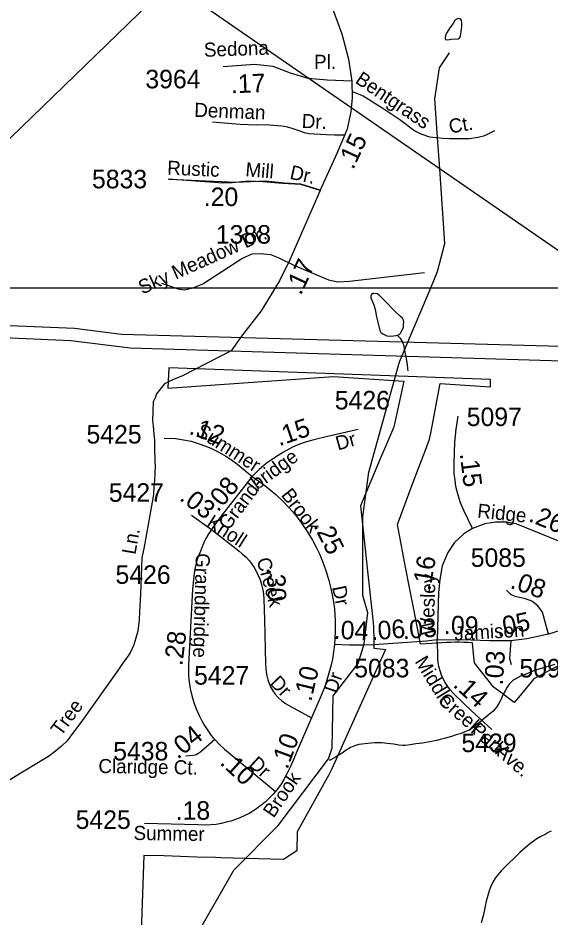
# Model space of a CAD drawing. Extents: x 2001466 to 2224147, y 644118 to 847247.
# Drawn here: x 2067521 to 2071110, y 697641 to 703710 of the extents above; entities that cross this region are included whole.
import ezdxf

# ---------------------------------------------------------------- set-up
doc = ezdxf.new("R2010")
doc.units = 0
for name, color, linetype in [('Default', 7, 'Continuous'), ('Exist Boundary Political City Limit New', 7, 'Continuous'), ('Exist Hydrographic Misc Water Feature', 7, 'Continuous'), ('Exist Road Non-System Type 51', 7, 'Continuous'), ('Exist Road Non-System Type 51 Label', 7, 'Continuous'), ('Exist Road Secondary Mileage Hundredths English Label', 7, 'Continuous'), ('Exist Road Secondary Type 51 Attributed', 7, 'Continuous'), ('Exist Road Secondary Type 51 Label', 7, 'Continuous'), ('Exist Road Secondary Type 51 Number Label', 7, 'Continuous'), ('Exist Utilities Electrical Transmission Line', 7, 'Continuous'), ('Map Preparation Boundary City Limit Buffer Line', 7, 'Continuous'), ('Map Preparation Inset Cut Line', 7, 'Continuous'), ('Prop Road Primary Interstate Projected', 7, 'Continuous')]:
    doc.layers.add(name, color=color, linetype=linetype)

msp = doc.modelspace()

# ---------------------------------------------------------------- linework, layer by layer
at = {"layer": 'Default'}
msp.add_lwpolyline([(2069559.2, 702548.1), (2069428, 702587.9), (2069304.8, 702593.9), (2069171.9, 702605.3), (2069076.8, 702610), (2068968.3, 702598.6), (2068904.2, 702597.5), (2068534.3, 702623.4)], dxfattribs=at)
at = {"layer": 'Exist Boundary Political City Limit New'}
for points in [[(2068538.1, 701351.6), (2068533, 701213.6), (2069650.4, 701291.8), (2070124.6, 701261.2), (2070062, 700981.4), (2070054, 700945.8), (2070007.8, 700837.1), (2069965.2, 700737.2), (2069830.4, 700420.6), (2069862.4, 700127.6), (2069876.2, 700000.8), (2069889.8, 699877.6), (2069903, 699756.1), (2069916.4, 699634.2), (2069919.8, 699602.9), (2069920.4, 699515), (2069920.8, 699465), (2069920.8, 699461.5), (2069985.1, 699453.2), (2070000, 699451.1), (2069867.8, 699157.9), (2069637, 698646.2), (2069618.6, 698605.4), (2069403.5, 698221.5), (2069402.1, 698094.4), (2069312.8, 698034.3), (2068889.2, 698047.3), (2068852.4, 698048.4), (2068727.1, 698052.2), (2068617.2, 698055.6), (2068504, 698059.1), (2068369, 698063.2), (2068332.9, 696968.6)], [(2071210.8, 699364.1), (2071101.2, 699306.7), (2071000.9, 699254.1), (2070897.9, 699128.6), (2070869, 699093.3), (2070785.5, 699156.1), (2070726.1, 699200.8), (2070709.8, 699221.6), (2070647.5, 699301.2), (2070606.8, 699353.2), (2070600.2, 699361.7), (2070597, 699400.1), (2070587.2, 699497.2), (2070557.9, 699498.8), (2070528.5, 699499.8), (2070499, 699500.2), (2070469.5, 699500.1), (2070440.1, 699499.4), (2070410.8, 699498.1), (2070310.5, 699492.2), (2070235.8, 699487.8), (2070226.2, 699537.3), (2070188, 699735.4), (2070159.9, 699880.7), (2070135.6, 700006.6), (2070080.1, 700294.2), (2070180.9, 700561), (2070223.4, 700673.4), (2070269.5, 700795.4), (2070297.2, 700869.1), (2070304.9, 700909.5), (2070325.2, 701018.4), (2070367.9, 701245.5), (2070639, 701228.1), (2070708.6, 701223.6), (2070708.9, 701272.5), (2068538.1, 701351.6)]]:
    msp.add_lwpolyline(points, dxfattribs=at)
at = {"layer": 'Exist Hydrographic Misc Water Feature'}
msp.add_line((2070366.1, 702693), (2070351.4, 702903.4), dxfattribs=at)
for points in [[(2070431.2, 703566.3), (2070442.9, 703568.2), (2070489.2, 703570.1), (2070497, 703574.2), (2070501.3, 703576.4), (2070507.1, 703590.5), (2070511, 703616.3), (2070514.6, 703654.3), (2070514.6, 703680.2), (2070512.8, 703694.3), (2070508.7, 703700.2), (2070500.9, 703704.2), (2070492.7, 703706.2), (2070481, 703702.4), (2070468.7, 703692.5), (2070456.8, 703674.4), (2070434.7, 703644.1), (2070415, 703614.2), (2070407.2, 703598.3), (2070404.9, 703588.1), (2070403.3, 703580.3), (2070402.9, 703570.2), (2070404.7, 703566.3), (2070409, 703564), (2070431.2, 703566.3)], [(2070351.4, 702903.4), (2070333.2, 703164.9), (2070365.4, 703374.2), (2070432.2, 703474.5)], [(2070305.2, 701890.9), (2070351.2, 701999.8), (2070401.2, 702189.1), (2070366.1, 702693)], [(2068420.2, 696708.2), (2068445.1, 696812.2), (2068561.1, 696964.1), (2068594.1, 697153.7), (2068694.2, 697328.9), (2068727.2, 697528.3), (2068976.1, 697962.8), (2069275.1, 698265.2), (2069616.1, 698714.3), (2069641.1, 698789.2), (2069648.1, 699140), (2069815.2, 699356.5), (2069856.2, 699490.2), (2069881.2, 699699.7), (2069847.2, 699815.2), (2069846.2, 700346.7), (2069887.2, 700647.7), (2070094.3, 701391.5), (2070305.2, 701890.9)], [(2070078.9, 701572.2), (2070086.9, 701572.2), (2070100.6, 701583.9), (2070110.5, 701601.9), (2070120.5, 701623.8), (2070122.4, 701640.2), (2070122.8, 701662), (2070120.3, 701676.2), (2070114.4, 701686), (2070102.3, 701698), (2070064.6, 701731.7), (2069990.1, 701807.9), (2069957.9, 701841.6), (2069944, 701849.8), (2069922, 701853.5), (2069914, 701851.5), (2069906.5, 701845.8), (2069902.2, 701835.5), (2069902.2, 701823.7), (2069920.6, 701775.4), (2069930.4, 701745.5), (2069940.5, 701695.8), (2069946.9, 701667.6), (2069961, 701601.8), (2069968.6, 701589.7), (2069982.7, 701579.9), (2070008.8, 701567.8), (2070032.8, 701565.8), (2070054.9, 701566.1), (2070073, 701569.8), (2070078.9, 701572.2)], [(2070078.9, 701572.2), (2070098.8, 701552.1), (2070115, 701524.1), (2070123, 701500.2), (2070126.9, 701476.1), (2070136.9, 701424.2), (2070145.3, 701374.3), (2070149.2, 701344.1), (2070151.5, 701332)], [(2071142.5, 699350.4), (2071088.4, 699334.3), (2071050.6, 699324.2), (2071012.5, 699312.1), (2070982.4, 699300), (2070952.8, 699287.9), (2070910.6, 699272), (2070874.5, 699251.9), (2070860.8, 699243.9), (2070847, 699231.8), (2070834.9, 699217.8), (2070821, 699198), (2070807, 699173.7), (2070790.8, 699145.7), (2070779.2, 699115.9), (2070765, 699087.6), (2070749.2, 699061.6), (2070723, 699033.9), (2070691, 699007.6), (2070665.2, 698985.5), (2070633.2, 698959.6), (2070601.4, 698931.5), (2070569.6, 698909.5), (2070535.4, 698895.3), (2070503.8, 698883.4), (2070477.7, 698875.2), (2070445.3, 698865.1), (2070403.9, 698853.1), (2070369.7, 698844.9), (2070345.9, 698838.8), (2070297.9, 698829), (2070249.7, 698820.9), (2070203.6, 698814.9), (2070165.6, 698808.5), (2070131.8, 698804.7), (2070117.9, 698804.4), (2070089.6, 698806.7), (2070055.7, 698812.6), (2070011.6, 698818.5), (2069975.8, 698822.3), (2069925.7, 698822.2), (2069880, 698818.2), (2069839.6, 698814.1), (2069819.9, 698810.2), (2069797.6, 698803.9), (2069763.9, 698789.9), (2069735.9, 698771.9), (2069707.8, 698751.8), (2069680.1, 698735.7), (2069662.2, 698725.8), (2069641.9, 698713.9), (2069626.2, 698705.7), (2069620.8, 698704.4)], [(2071116.9, 698226.7), (2071098.4, 698216.5), (2071076.5, 698204.4), (2071048.6, 698190.4), (2071020.5, 698174.4), (2070988.7, 698152.4), (2070958.8, 698128.2), (2070905.3, 698082.3), (2070861, 698038.4), (2070838.8, 698018.2), (2070811.1, 697989.9), (2070781.2, 697960), (2070757.4, 697931.9), (2070739.2, 697909.9), (2070725.2, 697882.1), (2070709.4, 697848), (2070699.4, 697823.9), (2070689.3, 697791.8), (2070679.7, 697753.9), (2070669.9, 697710), (2070657.8, 697655.8), (2070645.9, 697607.7)]]:
    msp.add_lwpolyline(points, dxfattribs=at)
at = {"layer": 'Exist Road Non-System Type 51'}
for points in [[(2069774.4, 703215), (2069849.4, 703184.4), (2069981.7, 703102.9)], [(2069981.7, 703102.9), (2070097, 703024.9), (2070198.8, 702950.2), (2070239.5, 702929.9), (2070297.1, 702909.5), (2070386.3, 702900.3), (2070430.7, 702896.8)], [(2068833.6, 703011.1), (2069019.9, 702995.2), (2069127.8, 702991), (2069189.8, 702991.7), (2069297.7, 702983.5), (2069315.6, 702981.1), (2069337.5, 702976.7), (2069369.4, 702968), (2069415, 702951.1), (2069450.8, 702938.4), (2069484.6, 702931.7), (2069520.6, 702929), (2069602.5, 702925.3), (2069656.4, 702922.2), (2069725.8, 702922.9)], [(2070430.7, 702896.8), (2070564.6, 702896.8), (2070625.7, 702907), (2070669.8, 702917.2), (2070737.6, 702951.1)], [(2069559.8, 702549.5), (2069428.5, 702589.3), (2069317.2, 702597.2), (2069193.9, 702609.2), (2068991, 702601.2), (2068541.6, 702621.1)], [(2068488.4, 701921.3), (2068601.2, 701883.7), (2068642.3, 701876.8), (2068703.8, 701890.5), (2068768.7, 701917.9), (2069031.9, 702088.9), (2069100.3, 702119.7), (2069155, 702123.1), (2069223.4, 702116.3), (2069281.5, 702092.3), (2069387.4, 702041), (2069616.5, 701945.2), (2069678, 701931.6), (2069756.6, 701935), (2070262.5, 701993.1)], [(2069160.7, 701734.7), (2069028.5, 701565.6), (2068960.2, 701466.4), (2068626.6, 701294.1), (2068574.2, 701275.2), (2068541.9, 701259.8), (2068509.5, 701242.5), (2068489, 701218.9), (2068472.6, 701197.2), (2068456.1, 701175.6), (2068445.6, 701147.8), (2068433, 701122), (2068428.5, 700996.1), (2068433.7, 700960), (2068438.6, 700901.9), (2068441.8, 700865.9), (2068442.7, 700813.8), (2068444.8, 700717.8), (2068446.2, 700687.8), (2068443.2, 700639.8), (2068442.2, 700591.8), (2068437.3, 700545.9), (2068434.3, 700498), (2068425.2, 700444.2), (2068384.4, 700207), (2068373.1, 700143.2), (2068357.5, 700069.6), (2068346.5, 699823.8), (2068340.2, 699707.9), (2068339, 699649.9), (2068334.2, 699614), (2068329.5, 699576.1), (2068301.6, 699482.7), (2068278.5, 699429.2), (2068253.7, 699393.7), (2068231.1, 699364.1), (2068194.1, 699310.9), (2067944.9, 698960), (2067895.5, 698893), (2067852.3, 698835.8), (2067815.6, 698798.6), (2067774.9, 698765.4), (2067726.2, 698730.4), (2067693.8, 698709.1), (2067529.7, 698610.4), (2067446.7, 698560.1)]]:
    msp.add_lwpolyline(points, dxfattribs=at)
at = {"layer": 'Exist Road Secondary Type 51 Attributed'}
msp.add_line((2068690.7, 700357.5), (2068826.4, 700260.5), dxfattribs=at)
for points in [[(2069530.3, 704110), (2069569.3, 703965.1), (2069642.5, 703774), (2069706.2, 703603.6), (2069751.5, 703433.2), (2069773.8, 703283.5)], [(2069773.8, 703283.5), (2069606.7, 703291.4), (2069477.8, 703302.6), (2069358.5, 703339.2), (2069242.3, 703382.2), (2069116.5, 703396.6), (2068905.3, 703380.6)], [(2069773.8, 703283.5), (2069774.2, 703172.8), (2069766.3, 703080.4), (2069742.4, 702961), (2069670.8, 702796.9), (2069559.8, 702549.5), (2069559.2, 702548.1)], [(2069559.2, 702548.1), (2069354.1, 702078.7), (2069284.8, 701938.5), (2069160.7, 701734.7)], [(2070587.8, 700267.6), (2070529, 700389.6), (2070506.6, 700439.8), (2070490, 700491.8), (2070475.1, 700551.3), (2070469.5, 700594), (2070464, 700638.6), (2070464, 700701.7), (2070465.8, 700783.4), (2070467.7, 700848.4), (2070471.4, 700894.9), (2070476.9, 700937.6), (2070490, 701024.9)], [(2069815.2, 700934.2), (2069608.9, 700888.8), (2069517.3, 700866.6), (2069467.9, 700852.5), (2069420.7, 700836.4), (2069372.3, 700815.3), (2069312.8, 700783.1), (2069257.5, 700748.8), (2069194.9, 700706.1), (2069147.8, 700665.7), (2069101.4, 700618.4)], [(2068507.2, 700877.8), (2068583.9, 700873.7), (2068638.2, 700866.6), (2068689.5, 700855.6), (2068742.8, 700839.4), (2068789.3, 700823.4), (2068827.5, 700807.3), (2068876.9, 700783.1), (2068923, 700755.9), (2068962.4, 700730.7), (2069003.8, 700699.5), (2069101.4, 700618.4)], [(2069101.4, 700618.4), (2068951.3, 700428.6), (2068859.7, 700309.8), (2068826.4, 700260.5)], [(2069101.4, 700618.4), (2069175.9, 700566.1), (2069223.2, 700527.8), (2069260.5, 700497.6), (2069304.8, 700455.3), (2069344, 700414.1), (2069375.2, 700379.3), (2069403.5, 700344.1), (2069434.6, 700303.8), (2069472, 700247.4), (2069507.2, 700189), (2069532.4, 700141.2), (2069554.6, 700096.9), (2069576.5, 700041.5), (2069600.7, 699978), (2069617.9, 699916.6), (2069630, 699871.3), (2069641.1, 699821), (2069649.1, 699771.1), (2069655.1, 699724.8), (2069660.2, 699650.3), (2069661.2, 699571.7), (2069655.7, 699486.1)], [(2071686.5, 699715.4), (2071610.3, 699932.9), (2071567.7, 699989), (2071505, 700038.3), (2071419.8, 700080.9), (2070882, 700298.5), (2070819.2, 700309.7), (2070743, 700309.7), (2070669.1, 700298.5), (2070587.8, 700267.6)], [(2068826.4, 700260.5), (2068803.3, 700226.3), (2068789.3, 700200.1), (2068778.1, 700176.9), (2068763.1, 700144.7), (2068747.3, 700104.6), (2068736.8, 700077.9), (2068728.2, 700051), (2068720.4, 700022.9), (2068714.1, 699992.6), (2068709.2, 699961.6), (2068705.1, 699928.5), (2068702.8, 699898.9), (2068699.3, 699859.4), (2068690.3, 699687.5), (2068673.7, 699388.3), (2068670.8, 699345.9), (2068670.8, 699310.4), (2068671.8, 699279.9), (2068674.1, 699249.2), (2068678.2, 699218.2), (2068683.5, 699189.3), (2068689.5, 699159.4), (2068698.5, 699125.2), (2068707.9, 699093.5), (2068723.5, 699051), (2068745.7, 699001.2), (2068761.7, 698969.7), (2068779.9, 698938.3), (2068801.2, 698904.6), (2068825, 698872.2), (2068847.8, 698845.2)], [(2068826.4, 700260.5), (2068987.6, 700135.6), (2069012.8, 700115.5), (2069034, 700097.4), (2069060.2, 700073.2), (2069082.1, 700049.3), (2069099.4, 700026.5), (2069113.3, 700004.8), (2069126, 699983.7), (2069141.6, 699951.4), (2069154.3, 699921.4), (2069164, 699890.3), (2069171.6, 699854.8), (2069176.7, 699824.2), (2069178.9, 699790.8), (2069183.2, 699651.9), (2069191, 699354.5), (2069192.3, 699323.9), (2069195.5, 699297.8), (2069200.1, 699273.9), (2069206.2, 699246.7), (2069215.4, 699221.7), (2069227.3, 699195.6), (2069240, 699172.2), (2069255, 699150.6), (2069277.2, 699127.2), (2069300.5, 699106.1), (2069326.2, 699087.2), (2069357.9, 699068.8), (2069500.2, 698989.9)], [(2070587.8, 700267.6), (2070527.9, 700231.2), (2070465.2, 700172.9), (2070420.3, 700105.6), (2070382.2, 700015.9), (2070366.5, 699924), (2070358.5, 699836.5), (2070349.5, 699515.8)], [(2071100.3, 699554.8), (2071059.9, 699702.9), (2071028.5, 699745.5), (2070988.2, 699776.9), (2070943.4, 699792.5), (2070873.9, 699808.2), (2070844.8, 699821.7), (2070815.7, 699850.9)], [(2071686.5, 699715.4), (2071584.3, 699689.4), (2071391.6, 699649), (2071293, 699615.4), (2071100.3, 699554.8)], [(2070349.5, 699515.8), (2070276.2, 699508.2), (2069920.4, 699482.3), (2069844.1, 699480.5), (2069757, 699481.5), (2069655.7, 699486.1)], [(2070845, 699510.3), (2070835.8, 699509.1), (2070701.4, 699509.1), (2070578.1, 699513.6), (2070349.5, 699515.8)], [(2070718.1, 698913.1), (2070612.5, 699008.8), (2070531.9, 699083.8), (2070455.6, 699156.1), (2070438.2, 699177.6), (2070419.7, 699202.8), (2070402.7, 699228.9), (2070388.7, 699254.2), (2070378.1, 699279.4), (2070368.2, 699307.4), (2070360.6, 699337.3), (2070356.1, 699364.4), (2070353.7, 699393.7), (2070352.9, 699436.8), (2070349.5, 699515.8)], [(2071100.3, 699554.8), (2070952.4, 699524.5), (2070845, 699510.3)], [(2069655.7, 699486.1), (2069641.9, 699386.7), (2069631.5, 699338.1), (2069618.6, 699291.6), (2069605, 699245.7), (2069588.2, 699195.9), (2069578, 699169.2), (2069566.5, 699141), (2069500.2, 698989.9)], [(2070845, 699510.3), (2070836.8, 699391.1), (2070846.8, 699351)], [(2069500.2, 698989.9), (2069401.4, 698763), (2069376.4, 698703.7), (2069356.7, 698658.9), (2069335.4, 698613.4), (2069314.5, 698575.5), (2069291.1, 698537.6), (2069267.5, 698505.6), (2069258.3, 698494.7)], [(2068847.8, 698845.2), (2068848.6, 698844.4), (2068881, 698810.7), (2068914.8, 698779.3), (2068951.3, 698748), (2069258.3, 698494.7)], [(2068848.6, 698844.4), (2068754.5, 698761.1), (2068735.4, 698747), (2068722.1, 698742), (2068705.3, 698737.8), (2068653, 698731.2)], [(2069258.3, 698494.7), (2069241.9, 698475.1), (2069214.2, 698445.7), (2069189, 698422.8), (2069159, 698398.6), (2069122.5, 698373.1), (2069080.1, 698346.1), (2069047.3, 698328.8), (2069018.6, 698315.9), (2068988, 698304.2), (2068956.7, 698294.6), (2068925.1, 698286.1), (2068892.1, 698278.6), (2068857.8, 698272.1), (2068824.8, 698268.9), (2068787.1, 698268), (2068734.4, 698268.7), (2068373.9, 698278.7)]]:
    msp.add_lwpolyline(points, dxfattribs=at)
at = {"layer": 'Exist Utilities Electrical Transmission Line'}
for points in [[(2066436.5, 701890.9), (2066453.7, 701909.6), (2067112.4, 702558.6), (2068549.7, 703948.7)], [(2068549.7, 703948.7), (2072543.6, 701192.8), (2074300, 699896.9), (2076270.6, 699782.7)]]:
    msp.add_lwpolyline(points, dxfattribs=at)
at = {"layer": 'Map Preparation Boundary City Limit Buffer Line'}
for points in [[(2068538.1, 701351.6), (2068533, 701213.6), (2069650.4, 701291.8), (2070124.6, 701261.2), (2070062, 700981.4), (2070054, 700945.8), (2070007.8, 700837.1), (2069965.2, 700737.2), (2069830.4, 700420.6), (2069862.4, 700127.6), (2069876.2, 700000.8), (2069889.8, 699877.6), (2069903, 699756.1), (2069916.4, 699634.2), (2069919.8, 699602.9), (2069920.4, 699515), (2069920.8, 699465), (2069920.8, 699461.5), (2069985.1, 699453.2), (2070000, 699451.1), (2069867.8, 699157.9), (2069637, 698646.2), (2069618.6, 698605.4), (2069403.5, 698221.5), (2069402.1, 698094.4), (2069312.8, 698034.3), (2068889.2, 698047.3), (2068852.4, 698048.4), (2068727.1, 698052.2), (2068617.2, 698055.6), (2068504, 698059.1), (2068369, 698063.2), (2068332.9, 696968.6)], [(2071210.8, 699364.1), (2071101.2, 699306.7), (2071000.9, 699254.1), (2070897.9, 699128.6), (2070869, 699093.3), (2070785.5, 699156.1), (2070726.1, 699200.8), (2070709.8, 699221.6), (2070647.5, 699301.2), (2070606.8, 699353.2), (2070600.2, 699361.7), (2070597, 699400.1), (2070587.2, 699497.2), (2070557.9, 699498.8), (2070528.5, 699499.8), (2070499, 699500.2), (2070469.5, 699500.1), (2070440.1, 699499.4), (2070410.8, 699498.1), (2070310.5, 699492.2), (2070235.8, 699487.8), (2070226.2, 699537.3), (2070188, 699735.4), (2070159.9, 699880.7), (2070135.6, 700006.6), (2070080.1, 700294.2), (2070180.9, 700561), (2070223.4, 700673.4), (2070269.5, 700795.4), (2070297.2, 700869.1), (2070304.9, 700909.5), (2070325.2, 701018.4), (2070367.9, 701245.5), (2070639, 701228.1), (2070708.6, 701223.6), (2070708.9, 701272.5), (2068538.1, 701351.6)]]:
    msp.add_lwpolyline(points, dxfattribs=at)
at = {"layer": 'Map Preparation Inset Cut Line'}
for p, q in [((2066436.5, 701890.9), (2069183.5, 701890.9)), ((2069183.5, 701890.9), (2070305.2, 701890.9)), ((2070305.2, 701890.9), (2071530, 701890.9))]:
    msp.add_line(p, q, dxfattribs=at)
at = {"layer": 'Prop Road Primary Interstate Projected'}
for points in [[(2087363.1, 693188.9), (2085399.6, 694464.7), (2084591.8, 695353.8), (2083870.9, 695832.5), (2082070.2, 697817.6), (2081425.1, 698360.5), (2079279.3, 698919.9), (2078807.9, 699294.8), (2075880.5, 700481.4), (2072497.1, 701458.1), (2068219.3, 701575.1), (2067901.8, 701616.9), (2065228.2, 701725.5), (2064726.9, 701625.2), (2063406.9, 700931.4), (2061568.8, 701173.8), (2059409.2, 700780.1), (2057204.8, 700040.3), (2055501.7, 700496.4), (2053585.3, 701988.7), (2052466.9, 703616.8), (2051649.3, 704430.8), (2050353.5, 704816.1)], [(2087330.2, 693088), (2085319, 694366.8), (2084537, 695247.1), (2083754.9, 695785), (2081962.7, 697741.1), (2081376.2, 698230.1), (2079255.1, 698786.9), (2078753.5, 699186), (2075872.5, 700354.7), (2072463.7, 701357.7), (2068277.8, 701483.1), (2067876.8, 701533.3), (2065245, 701650.3), (2064785.4, 701541.6), (2063390.2, 700814.4), (2061602.2, 701073.5), (2059457.7, 700670.9), (2057204.8, 699933), (2055461.5, 700415.9), (2053514.5, 701910.8), (2052360.7, 703560.1), (2051599.7, 704324.7), (2050339.7, 704700.7)]]:
    msp.add_lwpolyline(points, dxfattribs=at)

# ---------------------------------------------------------------- texts
at = {"layer": 'Exist Road Non-System Type 51 Label'}
for s, rotation, p in [('Bentgrass', 325.91218, (2069789.2, 703277.2)), ('Denman', 357.77144, (2068708.8, 703044.3)), ('Dr.', 357.43657, (2069433.6, 702969.5)), ('Ct.', 9.46607, (2070435.3, 702931.3)), ('Sky Meadow Dr.', 24.09622, (2068359.4, 701844.3)), ('Ln.', 79.94931, (2068313.2, 700087.5)), ('Tree', 53.61393, (2067811.1, 698861.3))]:
    msp.add_text(s, height=95, rotation=rotation, dxfattribs=at).set_placement(p)
at = {"layer": 'Exist Road Secondary Mileage Hundredths English Label'}
for s, rotation, p in [('.17', 1.97589, (2068959.6, 703202.7)), ('.15', 65.14494, (2069781.9, 702682.4)), ('.20', 359.92008, (2068774.4, 702442.2)), ('.17', 65.14494, (2069429.4, 701835.5)), ('.12', 340.69884, (2068668.6, 700906.9)), ('.15', 19.11643, (2069282.6, 700821.6)), ('.15', 277.0845, (2070500.7, 700771.6)), ('.08', 49.77199, (2068869.7, 700373.6)), ('.03', 322.87206, (2068604.2, 700463.2)), ('.26', 337.98001, (2070958.8, 700318.6)), ('.25', 296.46868, (2069512.4, 700287.3)), ('.16', 80.31734, (2070301.7, 699843.6)), ('.30', 272.50271, (2069197.4, 700004.4)), ('.08', 340.69884, (2070834.8, 699868.3)), ('.05', 11.60724, (2070757.1, 699538.3)), ('.04', 357.65891, (2069649.3, 699524)), ('.06', 4.7083, (2069905.9, 699513.1)), ('.03', 4.7083, (2070118.6, 699520)), ('.09', 357.91612, (2070393.1, 699556.7)), ('.28', 83.09123, (2068629.7, 699338.3)), ('.03', 86.03016, (2070790.5, 699207.6)), ('.10', 76.55211, (2069498.4, 699096)), ('.14', 317.63775, (2070449.4, 699206.2)), ('.04', 39.04156, (2068598.5, 698707.5)), ('.10', 69.56788, (2069338.1, 698638.2)), ('.10', 317.79448, (2068877, 698681.8)), ('.18', 0.32467, (2068585.3, 698302.5))]:
    msp.add_text(s, height=125, rotation=rotation, dxfattribs=at).set_placement(p)
at = {"layer": 'Exist Road Secondary Type 51 Label'}
for s, rotation, p in [('Sedona', 1.97589, (2068776.9, 703448.2)), ('Rustic', 357.57718, (2068526.3, 702653.8)), ('Mill', 355.32451, (2069052.6, 702642.9)), ('Dr.', 347.47119, (2069349.3, 702627)), ('Summer', 327.33728, (2068713.8, 700902.3)), ('Dr', 15.61121, (2069678.9, 700793.5)), ('bridge', 36.07044, (2069135, 700524.8)), ('Grand-', 52.93078, (2068940.3, 700249.3)), ('Brook', 307.77661, (2069291.5, 700492.8)), ('Ridge', 354.00218, (2070616.2, 700341.6)), ('Knoll', 327.33728, (2068786, 700286.4)), ('Grandbridge', 268.4814, (2068721.1, 700102)), ('Creek', 285.45215, (2069129.7, 700057.8)), ('Wesley', 88.3988, (2070325.7, 699544.4)), ('Dr', 281.67024, (2069639.3, 699872)), ('Jamison', 3.37964, (2070467.2, 699511.2)), ('Middle', 301.51703, (2070194.7, 699371.2)), ('Dr', 313.49705, (2069214.3, 699220.5)), ('Dr', 70.93376, (2069670, 699151.4)), ('Creek', 318.59316, (2070348.5, 699097.3)), ('Park', 318.59316, (2070567.9, 698898.7)), ('Ave.', 318.59316, (2070735.5, 698753.4)), ('Dr', 317.13374, (2069073.4, 698671)), ('Claridge Ct.', 359.05093, (2068062.9, 698618.9)), ('Brook', 55.62754, (2069245.3, 698310.4)), ('Summer', 359.05093, (2068300.1, 698167.6))]:
    msp.add_text(s, height=95, rotation=rotation, dxfattribs=at).set_placement(p)
msp.add_text('Pl.', height=95, dxfattribs=at).set_placement((2069518.2, 703367.5))
at = {"layer": 'Exist Road Secondary Type 51 Number Label'}
for s, p in [('3964', (2068380.4, 703236.2)), ('5833', (2068020.2, 702561.8)), ('1388', (2068855.9, 702188.6)), ('5426', (2069658.1, 701070.7)), ('5097', (2070548.1, 700958.5)), ('5425', (2067983.2, 700840.6)), ('5427', (2068133.9, 700447.7)), ('5085', (2070574.9, 700008.9)), ('5426', (2068178.9, 699894.1)), ('5427', (2068708.9, 699214.6)), ('5083', (2069789.3, 699263.8)), ('5096', (2070903.6, 699263.1)), ('5439', (2070512.4, 698759.7)), ('5438', (2068163.4, 698703.4)), ('5425', (2067910.2, 698241.5))]:
    msp.add_text(s, height=125, dxfattribs=at).set_placement(p)

doc.saveas('drawing.dxf')
